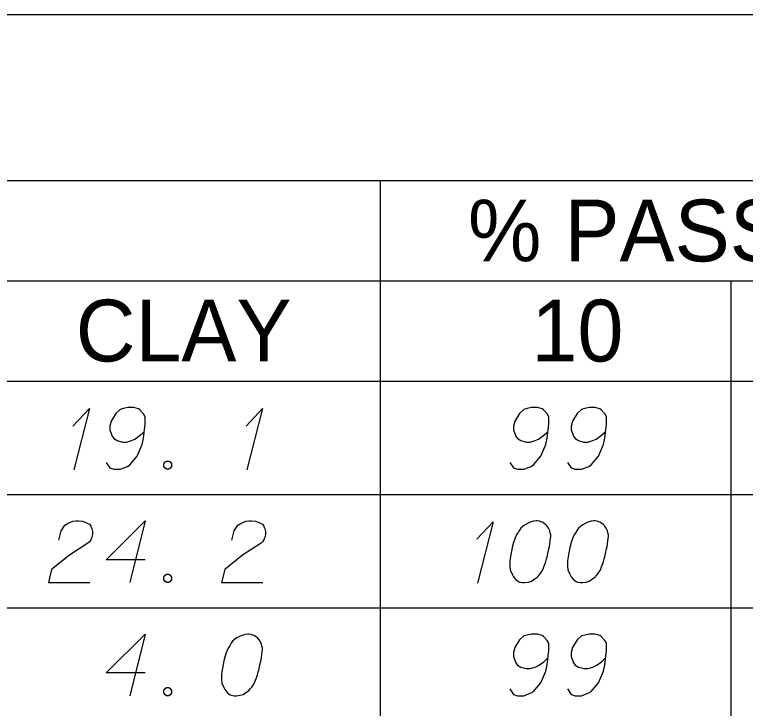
# Model space of a CAD drawing. Extents: x 2074207 to 2076812, y 516372 to 523312.
# Drawn here: x 2076621.8 to 2076678.5, y 520053.2 to 520107.1 of the extents above; entities that cross this region are included whole.
import ezdxf

# ---------------------------------------------------------------- set-up
doc = ezdxf.new("R2010")
doc.units = 0
for name, color, linetype in [('Prop DirtTable_ Soil Test Results - Outline (Major)', 7, 'Continuous'), ('Prop DirtTable_ Soil Test Results - Outline (Minor)', 7, 'Continuous'), ('Prop DirtTable_ Soil Test Results - Tx (Header - Small)', 7, 'Continuous'), ('Prop DirtTable_ Soil Test Results - Tx (Sample Data)', 7, 'Continuous')]:
    doc.layers.add(name, color=color, linetype=linetype)

msp = doc.modelspace()

# ---------------------------------------------------------------- linework, layer by layer
at = {"layer": 'Prop DirtTable_ Soil Test Results - Outline (Major)'}
for p, q in [((2076260.609, 520107.121), (2076811.903, 520107.121)), ((2076260.609, 520078.635), (2076811.903, 520078.635)), ((2076260.609, 520078.635), (2076811.903, 520078.635))]:
    msp.add_line(p, q, dxfattribs=at)
at = {"layer": 'Prop DirtTable_ Soil Test Results - Outline (Minor)'}
for p, q in [((2076260.609, 520094.235), (2076811.903, 520094.235)), ((2076650.154, 520094.235), (2076650.154, 520069.835)), ((2076526.074, 520086.435), (2076731.93, 520086.435)), ((2076677.413, 520086.435), (2076677.413, 520069.835)), ((2076260.609, 520069.835), (2076811.903, 520069.835)), ((2076260.609, 520069.835), (2076811.903, 520069.835)), ((2076650.154, 520069.835), (2076650.154, 520061.035)), ((2076677.413, 520069.835), (2076677.413, 520061.035)), ((2076260.609, 520061.035), (2076811.903, 520061.035)), ((2076260.609, 520061.035), (2076811.903, 520061.035)), ((2076650.154, 520061.035), (2076650.154, 520052.235)), ((2076677.413, 520061.035), (2076677.413, 520052.235))]:
    msp.add_line(p, q, dxfattribs=at)
at = {"layer": 'Prop DirtTable_ Soil Test Results - Tx (Sample Data)'}
for points in [[(2076626.3, 520075.154), (2076627.57, 520076.515), (2076626.371, 520071.753)], [(2076628.876, 520072.32), (2076629.158, 520071.904), (2076629.475, 520071.791), (2076629.969, 520071.791), (2076630.322, 520071.942), (2076630.534, 520072.017), (2076630.71, 520072.131), (2076631.274, 520072.811), (2076631.662, 520073.718), (2076631.768, 520074.21), (2076631.909, 520075.306), (2076631.909, 520075.873), (2076631.768, 520076.099), (2076631.486, 520076.402), (2076631.38, 520076.477), (2076631.027, 520076.591), (2076630.569, 520076.591), (2076630.216, 520076.515), (2076629.969, 520076.44), (2076629.616, 520076.137), (2076629.264, 520075.532), (2076629.158, 520075.154), (2076629.158, 520074.852), (2076629.334, 520074.361), (2076629.475, 520074.172), (2076629.722, 520074.021), (2076630.146, 520073.907), (2076630.463, 520073.907), (2076630.851, 520074.021), (2076631.098, 520074.134), (2076631.521, 520074.436), (2076631.733, 520074.625), (2076631.839, 520074.739)], [(2076639.74, 520075.154), (2076641.01, 520076.515), (2076639.811, 520071.753)], [(2076660.236, 520072.32), (2076660.518, 520071.904), (2076660.835, 520071.791), (2076661.329, 520071.791), (2076661.682, 520071.942), (2076661.894, 520072.017), (2076662.07, 520072.131), (2076662.634, 520072.811), (2076663.022, 520073.718), (2076663.128, 520074.21), (2076663.269, 520075.306), (2076663.269, 520075.873), (2076663.128, 520076.099), (2076662.846, 520076.402), (2076662.74, 520076.477), (2076662.387, 520076.591), (2076661.929, 520076.591), (2076661.576, 520076.515), (2076661.329, 520076.44), (2076660.976, 520076.137), (2076660.624, 520075.532), (2076660.518, 520075.154), (2076660.518, 520074.852), (2076660.694, 520074.361), (2076660.835, 520074.172), (2076661.082, 520074.021), (2076661.506, 520073.907), (2076661.823, 520073.907), (2076662.211, 520074.021), (2076662.458, 520074.134), (2076662.881, 520074.436), (2076663.093, 520074.625), (2076663.199, 520074.739)], [(2076664.716, 520072.32), (2076664.998, 520071.904), (2076665.315, 520071.791), (2076665.809, 520071.791), (2076666.162, 520071.942), (2076666.374, 520072.017), (2076666.55, 520072.131), (2076667.114, 520072.811), (2076667.502, 520073.718), (2076667.608, 520074.21), (2076667.749, 520075.306), (2076667.749, 520075.873), (2076667.608, 520076.099), (2076667.326, 520076.402), (2076667.22, 520076.477), (2076666.867, 520076.591), (2076666.409, 520076.591), (2076666.056, 520076.515), (2076665.809, 520076.44), (2076665.456, 520076.137), (2076665.104, 520075.532), (2076664.998, 520075.154), (2076664.998, 520074.852), (2076665.174, 520074.361), (2076665.315, 520074.172), (2076665.562, 520074.021), (2076665.986, 520073.907), (2076666.303, 520073.907), (2076666.691, 520074.021), (2076666.938, 520074.134), (2076667.361, 520074.436), (2076667.573, 520074.625), (2076667.679, 520074.739)], [(2076633.567, 520072.433), (2076633.744, 520072.433), (2076633.849, 520072.358), (2076633.955, 520072.206), (2076633.955, 520072.017), (2076633.849, 520071.866), (2076633.744, 520071.791), (2076633.567, 520071.791), (2076633.461, 520071.866), (2076633.356, 520072.017), (2076633.356, 520072.206), (2076633.461, 520072.358), (2076633.567, 520072.433)], [(2076625.207, 520066.279), (2076625.383, 520066.997), (2076625.666, 520067.451), (2076625.983, 520067.64), (2076626.3, 520067.753), (2076626.547, 520067.791), (2076626.724, 520067.791), (2076627.041, 520067.753), (2076627.253, 520067.677), (2076627.359, 520067.64), (2076627.57, 520067.526), (2076627.676, 520067.375), (2076627.747, 520067.224), (2076627.782, 520067.11), (2076627.817, 520066.959), (2076627.817, 520066.77), (2076627.782, 520066.581), (2076627.747, 520066.468), (2076627.676, 520066.317), (2076627.57, 520066.165), (2076627.465, 520066.052), (2076626.018, 520065.107), (2076624.643, 520064.011), (2076624.396, 520062.991), (2076627.606, 520062.991)], [(2076631.909, 520064.767), (2076628.876, 520064.767), (2076631.909, 520067.791), (2076630.71, 520062.991)], [(2076638.647, 520066.279), (2076638.823, 520066.997), (2076639.106, 520067.451), (2076639.423, 520067.64), (2076639.74, 520067.753), (2076639.987, 520067.791), (2076640.164, 520067.791), (2076640.481, 520067.753), (2076640.693, 520067.677), (2076640.799, 520067.64), (2076641.01, 520067.526), (2076641.116, 520067.375), (2076641.187, 520067.224), (2076641.222, 520067.11), (2076641.257, 520066.959), (2076641.257, 520066.77), (2076641.222, 520066.581), (2076641.187, 520066.468), (2076641.116, 520066.317), (2076641.01, 520066.165), (2076640.905, 520066.052), (2076639.458, 520065.107), (2076638.083, 520064.011), (2076637.836, 520062.991), (2076641.046, 520062.991)], [(2076662.352, 520067.791), (2076662.282, 520067.791), (2076662.07, 520067.753), (2076661.929, 520067.715), (2076661.823, 520067.677), (2076661.647, 520067.602), (2076661.435, 520067.488), (2076661.259, 520067.375), (2076661.082, 520067.224), (2076660.976, 520067.073), (2076660.871, 520066.884), (2076660.765, 520066.695), (2076660.659, 520066.468), (2076660.588, 520066.317), (2076660.518, 520066.09), (2076660.412, 520065.712), (2076660.306, 520065.145), (2076660.236, 520064.691), (2076660.236, 520064.276), (2076660.271, 520063.973), (2076660.412, 520063.633), (2076660.518, 520063.444), (2076660.694, 520063.217), (2076660.906, 520063.066), (2076661.012, 520063.028), (2076661.223, 520062.991), (2076661.4, 520062.991), (2076661.682, 520063.028), (2076661.929, 520063.104), (2076662.105, 520063.217), (2076662.352, 520063.406), (2076662.458, 520063.52), (2076662.599, 520063.671), (2076662.705, 520063.822), (2076662.775, 520063.936), (2076662.846, 520064.125), (2076662.881, 520064.2), (2076662.952, 520064.389), (2076663.022, 520064.616), (2076663.093, 520064.843), (2076663.128, 520064.994), (2076663.163, 520065.107), (2076663.199, 520065.258), (2076663.269, 520065.599), (2076663.305, 520065.788), (2076663.34, 520065.977), (2076663.375, 520066.241), (2076663.41, 520066.581), (2076663.41, 520066.695), (2076663.375, 520066.846), (2076663.34, 520066.997), (2076663.234, 520067.224), (2076663.128, 520067.375), (2076663.022, 520067.488), (2076662.881, 520067.602), (2076662.74, 520067.677), (2076662.634, 520067.715), (2076662.529, 520067.753), (2076662.352, 520067.791)], [(2076666.832, 520067.791), (2076666.762, 520067.791), (2076666.55, 520067.753), (2076666.409, 520067.715), (2076666.303, 520067.677), (2076666.127, 520067.602), (2076665.915, 520067.488), (2076665.739, 520067.375), (2076665.562, 520067.224), (2076665.456, 520067.073), (2076665.351, 520066.884), (2076665.245, 520066.695), (2076665.139, 520066.468), (2076665.068, 520066.317), (2076664.998, 520066.09), (2076664.892, 520065.712), (2076664.786, 520065.145), (2076664.716, 520064.691), (2076664.716, 520064.276), (2076664.751, 520063.973), (2076664.892, 520063.633), (2076664.998, 520063.444), (2076665.174, 520063.217), (2076665.386, 520063.066), (2076665.492, 520063.028), (2076665.703, 520062.991), (2076665.88, 520062.991), (2076666.162, 520063.028), (2076666.409, 520063.104), (2076666.585, 520063.217), (2076666.832, 520063.406), (2076666.938, 520063.52), (2076667.079, 520063.671), (2076667.185, 520063.822), (2076667.255, 520063.936), (2076667.326, 520064.125), (2076667.361, 520064.2), (2076667.432, 520064.389), (2076667.502, 520064.616), (2076667.573, 520064.843), (2076667.608, 520064.994), (2076667.643, 520065.107), (2076667.679, 520065.258), (2076667.749, 520065.599), (2076667.785, 520065.788), (2076667.82, 520065.977), (2076667.855, 520066.241), (2076667.89, 520066.581), (2076667.89, 520066.695), (2076667.855, 520066.846), (2076667.82, 520066.997), (2076667.714, 520067.224), (2076667.608, 520067.375), (2076667.502, 520067.488), (2076667.361, 520067.602), (2076667.22, 520067.677), (2076667.114, 520067.715), (2076667.009, 520067.753), (2076666.832, 520067.791)], [(2076657.66, 520066.354), (2076658.93, 520067.715), (2076657.731, 520062.953)], [(2076633.567, 520063.633), (2076633.744, 520063.633), (2076633.849, 520063.558), (2076633.955, 520063.406), (2076633.955, 520063.217), (2076633.849, 520063.066), (2076633.744, 520062.991), (2076633.567, 520062.991), (2076633.461, 520063.066), (2076633.356, 520063.217), (2076633.356, 520063.406), (2076633.461, 520063.558), (2076633.567, 520063.633)], [(2076631.909, 520055.967), (2076628.876, 520055.967), (2076631.909, 520058.991), (2076630.71, 520054.191)], [(2076639.952, 520058.991), (2076639.882, 520058.991), (2076639.67, 520058.953), (2076639.529, 520058.915), (2076639.423, 520058.877), (2076639.247, 520058.802), (2076639.035, 520058.688), (2076638.859, 520058.575), (2076638.682, 520058.424), (2076638.576, 520058.273), (2076638.471, 520058.084), (2076638.365, 520057.895), (2076638.259, 520057.668), (2076638.188, 520057.517), (2076638.118, 520057.29), (2076638.012, 520056.912), (2076637.906, 520056.345), (2076637.836, 520055.891), (2076637.836, 520055.476), (2076637.871, 520055.173), (2076638.012, 520054.833), (2076638.118, 520054.644), (2076638.294, 520054.417), (2076638.506, 520054.266), (2076638.612, 520054.228), (2076638.823, 520054.191), (2076639, 520054.191), (2076639.282, 520054.228), (2076639.529, 520054.304), (2076639.705, 520054.417), (2076639.952, 520054.606), (2076640.058, 520054.72), (2076640.199, 520054.871), (2076640.305, 520055.022), (2076640.375, 520055.136), (2076640.446, 520055.325), (2076640.481, 520055.4), (2076640.552, 520055.589), (2076640.622, 520055.816), (2076640.693, 520056.043), (2076640.728, 520056.194), (2076640.763, 520056.307), (2076640.799, 520056.458), (2076640.869, 520056.799), (2076640.905, 520056.988), (2076640.94, 520057.177), (2076640.975, 520057.441), (2076641.01, 520057.781), (2076641.01, 520057.895), (2076640.975, 520058.046), (2076640.94, 520058.197), (2076640.834, 520058.424), (2076640.728, 520058.575), (2076640.622, 520058.688), (2076640.481, 520058.802), (2076640.34, 520058.877), (2076640.234, 520058.915), (2076640.129, 520058.953), (2076639.952, 520058.991)], [(2076660.236, 520054.72), (2076660.518, 520054.304), (2076660.835, 520054.191), (2076661.329, 520054.191), (2076661.682, 520054.342), (2076661.894, 520054.417), (2076662.07, 520054.531), (2076662.634, 520055.211), (2076663.022, 520056.118), (2076663.128, 520056.61), (2076663.269, 520057.706), (2076663.269, 520058.273), (2076663.128, 520058.499), (2076662.846, 520058.802), (2076662.74, 520058.877), (2076662.387, 520058.991), (2076661.929, 520058.991), (2076661.576, 520058.915), (2076661.329, 520058.84), (2076660.976, 520058.537), (2076660.624, 520057.932), (2076660.518, 520057.554), (2076660.518, 520057.252), (2076660.694, 520056.761), (2076660.835, 520056.572), (2076661.082, 520056.421), (2076661.506, 520056.307), (2076661.823, 520056.307), (2076662.211, 520056.421), (2076662.458, 520056.534), (2076662.881, 520056.836), (2076663.093, 520057.025), (2076663.199, 520057.139)], [(2076664.716, 520054.72), (2076664.998, 520054.304), (2076665.315, 520054.191), (2076665.809, 520054.191), (2076666.162, 520054.342), (2076666.374, 520054.417), (2076666.55, 520054.531), (2076667.114, 520055.211), (2076667.502, 520056.118), (2076667.608, 520056.61), (2076667.749, 520057.706), (2076667.749, 520058.273), (2076667.608, 520058.499), (2076667.326, 520058.802), (2076667.22, 520058.877), (2076666.867, 520058.991), (2076666.409, 520058.991), (2076666.056, 520058.915), (2076665.809, 520058.84), (2076665.456, 520058.537), (2076665.104, 520057.932), (2076664.998, 520057.554), (2076664.998, 520057.252), (2076665.174, 520056.761), (2076665.315, 520056.572), (2076665.562, 520056.421), (2076665.986, 520056.307), (2076666.303, 520056.307), (2076666.691, 520056.421), (2076666.938, 520056.534), (2076667.361, 520056.836), (2076667.573, 520057.025), (2076667.679, 520057.139)], [(2076633.567, 520054.833), (2076633.744, 520054.833), (2076633.849, 520054.758), (2076633.955, 520054.606), (2076633.955, 520054.417), (2076633.849, 520054.266), (2076633.744, 520054.191), (2076633.567, 520054.191), (2076633.461, 520054.266), (2076633.356, 520054.417), (2076633.356, 520054.606), (2076633.461, 520054.758), (2076633.567, 520054.833)]]:
    msp.add_lwpolyline(points, dxfattribs=at)

# ---------------------------------------------------------------- texts
at = {"layer": 'Prop DirtTable_ Soil Test Results - Tx (Header - Small)'}
for s, height, p in [('% PASSING (SIEVES)', 4.79998, (2076656.984, 520087.946)), ('CLAY', 4.8, (2076626.513, 520080.17)), ('10', 4.8, (2076661.92, 520080.17))]:
    msp.add_text(s, height=height, dxfattribs=at).set_placement(p)

doc.saveas('drawing.dxf')
